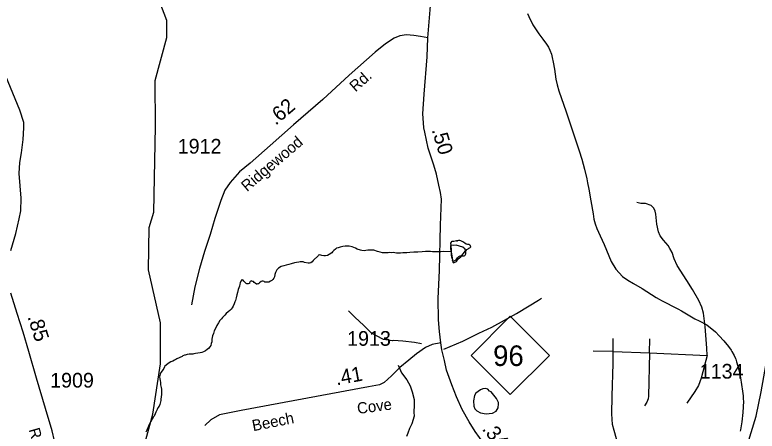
# Model space of a CAD drawing. Extents: x 2126262 to 2293712, y 749403 to 919119.
# Drawn here: x 2141122 to 2147437, y 837273 to 840811 of the extents above; entities that cross this region are included whole.
import ezdxf

# ---------------------------------------------------------------- set-up
doc = ezdxf.new("R2010")
doc.units = 0
for name, color, linetype in [('Exist Hydrographic Creek Single Shore', 7, 'Continuous'), ('Exist Hydrographic Misc Water Feature', 7, 'Continuous'), ('Exist Hydrographic Pond Under 1500 Sq Ft', 7, 'Continuous'), ('Exist Road Non-System Type 51', 7, 'Continuous'), ('Exist Road Primary NC Attributed', 7, 'Continuous'), ('Exist Road Primary NC Service Mileage Hundredths English Label', 7, 'Continuous'), ('Exist Road Primary NC Shield CELL', 7, 'Continuous'), ('Exist Road Primary NC Shield Number Label', 7, 'Continuous'), ('Exist Road Secondary Mileage Hundredths English Label', 7, 'Continuous'), ('Exist Road Secondary Type 51 Attributed', 7, 'Continuous'), ('Exist Road Secondary Type 51 Label', 7, 'Continuous'), ('Exist Road Secondary Type 51 Number Label', 7, 'Continuous')]:
    doc.layers.add(name, color=color, linetype=linetype)

msp = doc.modelspace()

# ---------------------------------------------------------------- linework, layer by layer
at = {"layer": 'Exist Hydrographic Creek Single Shore'}
msp.add_lwpolyline([(2141359.4, 834259.2), (2141409.5, 834300.7), (2141516.5, 834590.5), (2141655.5, 835207.8), (2141893.6, 835960.7), (2142107.5, 836553.4), (2142148.5, 836877.4), (2142295.5, 837419), (2142360.5, 837844.1), (2142359.5, 838195.1), (2142257.6, 838643.4), (2142263.5, 839004.2), (2142304.5, 839134.6), (2142318.5, 839862.6), (2142316.4, 840253.1), (2142415.4, 840618.5), (2142414.4, 840762.9), (2142355.6, 840918.3), (2142271.5, 841034.8)], dxfattribs=at)
at = {"layer": 'Exist Hydrographic Misc Water Feature'}
for p, q in [((2145483.9, 840824.2), (2145493.4, 840798.3)), ((2147294.5, 837285.4), (2147292.3, 837272.4))]:
    msp.add_line(p, q, dxfattribs=at)
for points in [[(2145493.4, 840798.3), (2145529.3, 840726.4), (2145551, 840692.1)], [(2145493.4, 840798.3), (2145529.3, 840726.4), (2145551, 840692.1)], [(2145551, 840692.1), (2145578.1, 840649.3), (2145613.7, 840603.6)], [(2145551, 840692.1), (2145578.1, 840649.3), (2145613.7, 840603.6)], [(2145613.7, 840603.6), (2145645.3, 840563), (2145662.3, 840537.5), (2145673.6, 840510.3)], [(2145613.7, 840603.6), (2145645.3, 840563), (2145662.3, 840537.5), (2145673.6, 840510.3)], [(2145673.6, 840510.3), (2145687.1, 840477.7), (2145693.5, 840449)], [(2145673.6, 840510.3), (2145687.1, 840477.7), (2145693.5, 840449)], [(2145693.5, 840449), (2145702.3, 840407.9), (2145711.3, 840349.6)], [(2145693.5, 840449), (2145702.3, 840407.9), (2145711.3, 840349.6)], [(2145711.3, 840349.6), (2145724.3, 840265.4), (2145736.4, 840215.4), (2145750.3, 840166.7), (2145812, 839987.3), (2145860.4, 839843.7)], [(2145711.3, 840349.6), (2145724.3, 840265.4), (2145736.4, 840215.4), (2145750.3, 840166.7), (2145812, 839987.3), (2145860.4, 839843.7)], [(2145860.4, 839843.7), (2145903.3, 839715.8), (2145921.7, 839656.4)], [(2145860.4, 839843.7), (2145903.3, 839715.8), (2145921.7, 839656.4)], [(2145921.7, 839656.4), (2145944.3, 839583.7), (2145967.2, 839499.9), (2145986.3, 839417.8), (2145993.5, 839382.5)], [(2145921.7, 839656.4), (2145944.3, 839583.7), (2145967.2, 839499.9), (2145986.3, 839417.8), (2145993.5, 839382.5)], [(2145993.5, 839382.5), (2146004.4, 839330), (2146022.6, 839229.7), (2146040.2, 839120), (2146048.2, 839073.6), (2146058.3, 839033.8), (2146072.4, 838995.7), (2146100.7, 838933.5)], [(2145993.5, 839382.5), (2146004.4, 839330), (2146022.6, 839229.7), (2146040.2, 839120), (2146048.2, 839073.6), (2146058.3, 839033.8), (2146072.4, 838995.7), (2146100.7, 838933.5)], [(2146100.7, 838933.5), (2146134.4, 838859.8), (2146194.2, 838714.4)], [(2146100.7, 838933.5), (2146134.4, 838859.8), (2146194.2, 838714.4)], [(2144833.1, 838798.2), (2144833.1, 838792.6), (2144833.1, 838778.3), (2144834.9, 838768.7), (2144837.2, 838754.6), (2144841.5, 838738.9), (2144843.8, 838726.4), (2144843.4, 838722.4), (2144847.9, 838718.1), (2144851.4, 838719.2), (2144859.6, 838720.4), (2144869.4, 838725.4), (2144877.8, 838734.7), (2144887, 838747), (2144895.2, 838755.1), (2144899.3, 838759), (2144903, 838761.7), (2144911.4, 838762.8), (2144919.2, 838763.7), (2144933.6, 838763.1), (2144939.5, 838763.1), (2144945.1, 838763.9), (2144950.8, 838765.4), (2144953.5, 838767.9), (2144957.2, 838779.8), (2144959, 838791.3), (2144957, 838799.7), (2144958.8, 838805.6), (2144960.6, 838809.3), (2144966.8, 838815.7), (2144978.5, 838823.7), (2144982.6, 838827.9), (2144992.4, 838831.7), (2144998.6, 838835.6), (2145000.6, 838839.8), (2144998.2, 838847.9), (2144992.4, 838854), (2144982.6, 838858.4), (2144972.1, 838860), (2144962.1, 838863.5), (2144950.4, 838869.7), (2144940.3, 838875.3), (2144932.3, 838881.4), (2144928.5, 838885.7), (2144922.3, 838887.4), (2144914.5, 838891.4), (2144906.3, 838893.4), (2144896.1, 838893), (2144886, 838891.2), (2144879.8, 838889.9), (2144886, 838891.2), (2144879.8, 838889.9), (2144856.5, 838884.8), (2144848.3, 838884.8), (2144838.2, 838885.1), (2144834.3, 838882.4), (2144832.5, 838878.6), (2144828.6, 838870.3), (2144830.8, 838848.1), (2144830.6, 838836.8), (2144832.9, 838822.6), (2144832.7, 838808.8), (2144833.1, 838798.2)], [(2144833.1, 838798.2), (2144771, 838800.3), (2144744.5, 838797.4), (2144714.8, 838797.4), (2144694.9, 838797.6), (2144674.8, 838797.4), (2144657.4, 838799.3), (2144638.9, 838798.8), (2144615.1, 838798.8), (2144587.2, 838796.5), (2144549.3, 838795.7), (2144515.5, 838793.9), (2144483.1, 838791.5), (2144455.6, 838789.6), (2144423.6, 838788.4), (2144401.1, 838786.5), (2144385.5, 838786.9), (2144367.4, 838786.3), (2144341.4, 838790.3), (2144323.5, 838789.7), (2144309.6, 838790.2), (2144297.1, 838789.7), (2144280.9, 838789.7), (2144267.4, 838789.3), (2144249.5, 838789.6), (2144228.8, 838793.5), (2144207.3, 838801.2), (2144176.9, 838810.7), (2144162.8, 838812.8), (2144145.4, 838812.2), (2144125.1, 838810.5), (2144108.9, 838808), (2144097.2, 838806.1), (2144074.8, 838807.9), (2144061.1, 838811.6), (2144035, 838821.2), (2144018.6, 838829.8), (2143992.6, 838839.4), (2143967.2, 838844.9), (2143946.7, 838846.7), (2143932.7, 838844.8), (2143912.8, 838842.5), (2143888.6, 838838.1), (2143871.2, 838831.8), (2143858.9, 838828), (2143849.3, 838820.1), (2143835.3, 838808), (2143823.4, 838796), (2143817.3, 838789.6), (2143795.5, 838773.5), (2143781.8, 838767.4), (2143765.4, 838763.4), (2143749.6, 838763), (2143733.6, 838766.6), (2143723.8, 838768.5), (2143711.7, 838770.4), (2143707.6, 838770.6), (2143703.9, 838766.3), (2143660, 838722.2), (2143650.2, 838711.9), (2143638.3, 838704), (2143628.6, 838699.7), (2143616.3, 838700.4), (2143586.4, 838707.3), (2143574.5, 838711.6), (2143562, 838711.1), (2143550.1, 838711.2), (2143538.2, 838710.6), (2143518.1, 838707.2), (2143500.3, 838702.5), (2143472.2, 838695), (2143452.3, 838690.3), (2143430.5, 838684.3), (2143408.6, 838678.2), (2143386.9, 838672.2), (2143364.3, 838659.4), (2143350.6, 838645.6), (2143339.1, 838623), (2143333.4, 838603.6), (2143329.5, 838585.6), (2143325.2, 838574.8), (2143315.1, 838563), (2143307.7, 838554.8), (2143295.4, 838546.9), (2143283.7, 838540.6), (2143271.6, 838539.1), (2143263.8, 838538.7), (2143249.7, 838540.4), (2143241.5, 838544.5), (2143234.1, 838548.1), (2143226.1, 838548.4), (2143217.7, 838544.4), (2143203.6, 838534), (2143200.1, 838530.1), (2143196.4, 838525.8), (2143190.2, 838524.3), (2143179.6, 838522.3), (2143176.3, 838522.4), (2143166, 838529.9), (2143157.8, 838537.3)], [(2146194.2, 838714.4), (2146233.4, 838648.7), (2146263.3, 838617.9)], [(2146194.2, 838714.4), (2146233.4, 838648.7), (2146263.3, 838617.9)], [(2146263.3, 838617.9), (2146292.3, 838588), (2146337.4, 838555.2)], [(2146263.3, 838617.9), (2146292.3, 838588), (2146337.4, 838555.2)], [(2143157.8, 838537.3), (2143151.9, 838544.3), (2143146.1, 838545.9), (2143137.7, 838549.3), (2143134, 838549.4), (2143123.8, 838544.1), (2143117.6, 838533.2), (2143117.8, 838529.1), (2143114.2, 838527.6), (2143107.8, 838525.4), (2143093.9, 838525.5), (2143090.2, 838528.9), (2143081.8, 838537.4), (2143074, 838543.1), (2143069.7, 838549), (2143063.9, 838555.2), (2143059.6, 838559.1), (2143055.5, 838560.9), (2143051.8, 838558.6), (2143043.8, 838548.9), (2143039.7, 838532.5), (2143035.8, 838521.3), (2143032.1, 838504.8), (2143022.3, 838476.2), (2143014.7, 838452.6), (2143008.8, 838430.4), (2143005.3, 838406.2), (2142999.3, 838383.9), (2142993.2, 838372.7), (2142987.6, 838354.1), (2142979.4, 838336.3), (2142971.6, 838322.4), (2142962, 838310.1), (2142949.7, 838298.1), (2142937.8, 838287.8), (2142920.4, 838271.8), (2142908.1, 838259.8), (2142898.6, 838251.5), (2142888.2, 838239.7), (2142880.6, 838229.1), (2142866.9, 838212.9), (2142853.1, 838192.7), (2142839.4, 838170.8), (2142827.3, 838146.3), (2142817.6, 838124.6), (2142811.9, 838102.4), (2142803.9, 838082.9), (2142798.4, 838054.5), (2142796.3, 838032.1), (2142792.2, 838018.5), (2142788.7, 838002), (2142780.9, 837990.6), (2142768.6, 837976.2), (2142756.7, 837965.8), (2142742.8, 837956.2), (2142727, 837947.6), (2142711.6, 837942.3), (2142697.3, 837940), (2142679.4, 837935.3), (2142659.1, 837933.5), (2142645.4, 837929.5), (2142635.2, 837927.4), (2142617.3, 837926.9), (2142605.4, 837927.1), (2142587.6, 837924.9), (2142571.6, 837920.4), (2142563.6, 837918), (2142551.5, 837912.5), (2142545.3, 837908.6), (2142525.7, 837900.2), (2142519.5, 837896.3), (2142500, 837888.3), (2142490, 837882.1), (2142479.9, 837875.5), (2142466.2, 837869.4), (2142450, 837861.4), (2142433.8, 837853.6), (2142423.9, 837845.4), (2142411.8, 837836.7), (2142408.2, 837835.2), (2142395.4, 837822.5)], [(2146337.4, 838555.2), (2146383.3, 838527.5), (2146458.3, 838486.2)], [(2146337.4, 838555.2), (2146383.3, 838527.5), (2146458.3, 838486.2)], [(2146458.3, 838486.2), (2146578.1, 838408.8), (2146603.1, 838394.5)], [(2146458.3, 838486.2), (2146578.1, 838408.8), (2146603.1, 838394.5)], [(2146603.1, 838394.5), (2146624.2, 838382.3), (2146760.4, 838314.2), (2146792.8, 838295)], [(2146603.1, 838394.5), (2146624.2, 838382.3), (2146760.4, 838314.2), (2146792.8, 838295)], [(2146792.8, 838295), (2146907.2, 838226.7), (2146942.7, 838210.9)], [(2146792.8, 838295), (2146907.2, 838226.7), (2146942.7, 838210.9)], [(2146942.7, 838210.9), (2147007.3, 838176), (2147081.3, 838116.1), (2147112.1, 838084.3)], [(2146942.7, 838210.9), (2147007.3, 838176), (2147081.3, 838116.1), (2147112.1, 838084.3)], [(2147112.1, 838084.3), (2147153.3, 838041.4), (2147192, 837991.3)], [(2147112.1, 838084.3), (2147153.3, 838041.4), (2147192, 837991.3)], [(2147192, 837991.3), (2147214.2, 837962.4), (2147221.3, 837949.5)], [(2147192, 837991.3), (2147214.2, 837962.4), (2147221.3, 837949.5)], [(2147221.3, 837949.5), (2147240.2, 837915.2), (2147252.3, 837890.1), (2147254.6, 837884)], [(2147221.3, 837949.5), (2147240.2, 837915.2), (2147252.3, 837890.1), (2147254.6, 837884)], [(2147254.6, 837884), (2147262.2, 837862.2), (2147272.2, 837826.5)], [(2147254.6, 837884), (2147262.2, 837862.2), (2147272.2, 837826.5)], [(2142395.4, 837822.5), (2142394.4, 837819), (2142390.3, 837807.1), (2142380.9, 837793.1), (2142374.3, 837785.1), (2142364.7, 837772.8), (2142360.8, 837766.5), (2142356.9, 837756.9), (2142354.8, 837747.1), (2142352.8, 837734.9), (2142355.5, 837716.6), (2142357.3, 837702.6), (2142359.8, 837686.8), (2142361.8, 837666.5), (2142365.9, 837644.8), (2142368.4, 837631.1), (2142368.2, 837612.8), (2142368.4, 837588.4), (2142366.7, 837562.8), (2142364.9, 837548.8), (2142363, 837532.5), (2142359.2, 837512.4), (2142355, 837498.4), (2142349.3, 837486.3), (2142339.5, 837470.7), (2142331.5, 837458.5), (2142319.8, 837436), (2142314.2, 837420.6), (2142306, 837402), (2142301.9, 837396.1), (2142265, 837329.8), (2142252.7, 837302.1), (2142245.1, 837281.7), (2142237.3, 837265.4)], [(2147272.2, 837826.5), (2147281.2, 837793.9), (2147289.6, 837753.9)], [(2147272.2, 837826.5), (2147281.2, 837793.9), (2147289.6, 837753.9)], [(2147289.6, 837753.9), (2147295.2, 837726.5), (2147313.2, 837612.4)], [(2147289.6, 837753.9), (2147295.2, 837726.5), (2147313.2, 837612.4)], [(2147313.2, 837612.4), (2147317.5, 837574.3), (2147318.5, 837545.9)], [(2147313.2, 837612.4), (2147317.5, 837574.3), (2147318.5, 837545.9)], [(2147318.5, 837545.9), (2147319.2, 837528.6), (2147315.3, 837430.6)], [(2147318.5, 837545.9), (2147319.2, 837528.6), (2147315.3, 837430.6)], [(2147315.3, 837430.6), (2147306.2, 837353.3), (2147294.5, 837285.4)], [(2147315.3, 837430.6), (2147306.2, 837353.3), (2147294.5, 837285.4)]]:
    msp.add_lwpolyline(points, dxfattribs=at)
at = {"layer": 'Exist Hydrographic Pond Under 1500 Sq Ft'}
for points in [[(2144833.1, 838798.2), (2144839.2, 838760.5), (2144844, 838728.2), (2144846.4, 838709.1), (2144854.7, 838703.1), (2144878.6, 838716.3), (2144893.3, 838737.1), (2144916.9, 838754.5), (2144956.4, 838804.4), (2144953.9, 838820.3), (2144933.6, 838838.2), (2144877, 838853.3), (2144852.3, 838851.4), (2144838, 838853.8), (2144828.4, 838850.2), (2144828.4, 838823.9), (2144833.1, 838798.2)], [(2145158.4, 837613.9), (2145144.7, 837630.1), (2145123.5, 837635.4), (2145103.7, 837634), (2145082.5, 837624.8), (2145062.6, 837611.5), (2145042.8, 837595.6), (2145030.8, 837577.1), (2145023.2, 837531.3), (2145026.9, 837487), (2145034.8, 837463.1), (2145050.7, 837445.9), (2145082.9, 837429.4), (2145130.2, 837420.7), (2145156.6, 837422), (2145184.4, 837426), (2145216.2, 837443.2), (2145232.1, 837471.1), (2145237.4, 837504.9), (2145237.4, 837517.4), (2145218.9, 837550.6), (2145175.2, 837606.2), (2145158.4, 837613.9)]]:
    msp.add_lwpolyline(points, dxfattribs=at)
at = {"layer": 'Exist Road Non-System Type 51'}
for p, q in [((2146212.2, 837950), (2146212.2, 838060.8)), ((2146521.7, 837938.7), (2146522.6, 838057.9)), ((2146212.2, 837950), (2146040.8, 837953.8)), ((2146212.2, 837950), (2146521.7, 837938.7)), ((2146521.7, 837938.7), (2147010.6, 837917.4))]:
    msp.add_line(p, q, dxfattribs=at)
for points in [[(2147010.6, 837917.4), (2147007.7, 837978.9), (2146994.5, 838163.5), (2146979.8, 838276.6), (2146964.7, 838326.7), (2146941, 838383.5), (2146887.1, 838477.3), (2146838.3, 838554.4), (2146756.9, 838682.2), (2146730.9, 838737.6), (2146712.9, 838791.5), (2146694.9, 838825.6), (2146678.8, 838852.1), (2146640, 838895.6), (2146611.6, 838932.5), (2146597.4, 838966.6), (2146583.7, 839032.4), (2146574.2, 839118.5), (2146569.5, 839142.2), (2146556.2, 839167.8), (2146535.4, 839191.4), (2146486.2, 839207.5), (2146446.4, 839209.4), (2146413.3, 839217.9)], [(2144770.3, 837970.4), (2144931.7, 838039), (2145069.1, 838106.2), (2145180.1, 838155.9), (2145287.4, 838217.7), (2145388.6, 838273.6), (2145495.9, 838337.4), (2145576.9, 838387.7), (2145601.2, 838403.2)], [(2144581.2, 838014.3), (2144521.5, 838027.5), (2144423.7, 838037.5), (2144341.8, 838043.2), (2144333.8, 838041.4), (2144258, 838052.9), (2144198.6, 838082.2), (2144153.2, 838109.1), (2144086.5, 838174.5), (2144017.8, 838237.9), (2143961.1, 838297.1)], [(2146374, 836961.8), (2146338.5, 837002), (2146304.4, 837060.7), (2146239.6, 837207.9), (2146220.7, 837278), (2146205.5, 837330), (2146199.9, 837419.9), (2146204.1, 837571.9), (2146212.6, 837849.2), (2146212.2, 837950)], [(2146521.7, 837938.7), (2146512.7, 837570), (2146510.8, 837547.3), (2146498.5, 837520.8), (2146479.6, 837487.6)], [(2147010.6, 837917.4), (2146987.4, 837831.7), (2146959, 837724.7), (2146938.2, 837662.3), (2146905, 837610.2), (2146839.7, 837511.8)], [(2144381.5, 837834.4), (2144410.2, 837769.8), (2144456.9, 837708.8), (2144483.9, 837658.3), (2144502.8, 837607.9), (2144517.4, 837541.6), (2144518.5, 837493.6), (2144517.3, 837435.6), (2144518.6, 837401.6), (2144499.2, 837336), (2144480.4, 837296.3), (2144463.6, 837256.7), (2144453, 837228.9)]]:
    msp.add_lwpolyline(points, dxfattribs=at)
at = {"layer": 'Exist Road Primary NC Attributed'}
for points in [[(2144635.4, 840617.1), (2144655.2, 840854.4), (2144676.6, 841143.3), (2144689.2, 841379.5), (2144692.5, 841490.4), (2144689.2, 841545.3), (2144672.8, 841638.7), (2144645.4, 841728.5), (2144582.9, 841878.2), (2144549.9, 841971.1)], [(2144745.1, 838023.8), (2144733.7, 838121.5), (2144727.1, 838218.1), (2144722.7, 838400.5), (2144733.4, 838639.7), (2144744.1, 839023.3), (2144750.7, 839244.1), (2144742, 839301.2), (2144729.9, 839364.9), (2144707.4, 839456.1), (2144685.4, 839534.1), (2144638.1, 839676.9), (2144610.4, 839813.7), (2144601.1, 839849.8), (2144597, 839893.3), (2144593.7, 839969.1), (2144603.5, 840138.2), (2144628.3, 840455.7), (2144635.4, 840617.1)], [(2145756.9, 836591.4), (2145509.8, 836774.7), (2145441.1, 836831.4), (2145339.1, 836917.6), (2145257.3, 836999.4), (2145179.8, 837083.4), (2145110.5, 837167.4), (2145037.4, 837269.9), (2144987.3, 837352.9), (2144927.3, 837457.6), (2144878.7, 837565.6), (2144839.4, 837667), (2144794.7, 837791.4), (2144776.2, 837874.3), (2144755.4, 837965), (2144745.1, 838023.8)]]:
    msp.add_lwpolyline(points, dxfattribs=at)
at = {"layer": 'Exist Road Primary NC Shield CELL'}
msp.add_lwpolyline([(2145003.4, 837916.6), (2145336.4, 838249.6), (2145669.4, 837916.6), (2145336.4, 837583.6)], close=True, dxfattribs=at)
at = {"layer": 'Exist Road Secondary Type 51 Attributed'}
for points in [[(2147116.2, 835550.6), (2147128.2, 835728.5), (2147165.9, 836135.4), (2147180, 836289.2), (2147198.6, 836416.8), (2147228.6, 836614.3), (2147277.1, 836881.6), (2147321.9, 837058.3), (2147427.1, 837399.8), (2147470.2, 837608.1), (2147523.7, 837910.3), (2147580.8, 838184.4), (2147608.7, 838340.8), (2147669.3, 838620.5), (2147708.6, 838748.2), (2147732.6, 838836.5), (2147908.8, 839413.6), (2148038.3, 839871.2), (2148144.2, 840238), (2148202.8, 840453), (2148220.8, 840609.3), (2148230.6, 840733.7), (2148240.9, 840971.3)], [(2144635.4, 840617.1), (2144573.9, 840628.1), (2144516.8, 840636.9), (2144453.1, 840640.2), (2144398.1, 840633.6), (2144347.6, 840612.8), (2144275.1, 840564.4), (2144188.3, 840493), (2143965.9, 840297.5), (2143741.8, 840092.1), (2143493.6, 839875.7), (2143294.7, 839699.9), (2143122.3, 839550.6), (2143032.2, 839477), (2142954.2, 839386.9), (2142908.1, 839321), (2142874, 839233.1), (2142823.5, 839080.4), (2142782.9, 838945.3), (2142734.5, 838800.3), (2142692.8, 838654.2), (2142654.3, 838500.4), (2142624.1, 838346.6)], [(2141087.9, 838808.9), (2141131, 838952.3), (2141158.5, 839077), (2141172.9, 839145.5), (2141176.2, 839254.7), (2141158.5, 839463.3), (2141165.2, 839557.1), (2141177.3, 839639.9), (2141191.7, 839751.3), (2141198.3, 839850.7), (2141198.3, 839897), (2141165.2, 840000.8), (2141044.2, 840289.2)], [(2141106.1, 836352.2), (2141227.5, 836603.8), (2141329.6, 836826.8), (2141401.3, 836991.2), (2141459.3, 837125.8), (2141459.3, 837189.8), (2141440.5, 837274.8), (2141383.7, 837464.6), (2141305.3, 837722.9), (2141240.8, 837949.1), (2141192.2, 838113.6), (2141140.3, 838273.6), (2141089, 838446.9)], [(2144745.1, 838023.8), (2144673.1, 838008.5), (2144614.2, 837984.5), (2144538.9, 837931.1), (2144473.4, 837876.5), (2144398.2, 837813.2), (2144326.2, 837742.3), (2144262.9, 837687.8), (2144224.7, 837667), (2144130.3, 837648.5), (2143490.5, 837529.6), (2143047, 837447.8), (2142862.1, 837412.9), (2142790.1, 837370.3), (2142738.8, 837322.3)]]:
    msp.add_lwpolyline(points, dxfattribs=at)

# ---------------------------------------------------------------- texts
at = {"layer": 'Exist Road Primary NC Service Mileage Hundredths English Label'}
for s, rotation, p in [('.50', 286.71281, (2144666.7, 839833.6)), ('.34', 309.51156, (2145091.2, 837289.1))]:
    msp.add_text(s, height=125, rotation=rotation, dxfattribs=at).set_placement(p)
at = {"layer": 'Exist Road Primary NC Shield Number Label'}
msp.add_text('96', height=175, dxfattribs=at).set_placement((2145190.5, 837826.9))
at = {"layer": 'Exist Road Secondary Mileage Hundredths English Label'}
for s, rotation, p in [('.62', 40.45148, (2143340.6, 839867.3)), ('.85', 287.55764, (2141228.2, 838244.8)), ('.41', 10.5282, (2143858.9, 837661.6))]:
    msp.add_text(s, height=125, rotation=rotation, dxfattribs=at).set_placement(p)
at = {"layer": 'Exist Road Secondary Type 51 Label'}
for s, rotation, p in [('Rd.', 41.34861, (2144019.8, 840151.2)), ('Ridgewood', 40.45148, (2143097.1, 839304)), ('Cove', 7.53364, (2144039.7, 837418.9)), ('Beech', 11.2271, (2143149.8, 837272.3)), ('Rd.', 285.97824, (2141238.3, 837286.4))]:
    msp.add_text(s, height=95, rotation=rotation, dxfattribs=at).set_placement(p)
at = {"layer": 'Exist Road Secondary Type 51 Number Label'}
for s, p in [('1912', (2142507.6, 839632.3)), ('1913', (2143948.5, 837998.8)), ('1134', (2146948.5, 837719.9)), ('1909', (2141422.4, 837643.6))]:
    msp.add_text(s, height=125, dxfattribs=at).set_placement(p)

doc.saveas('drawing.dxf')
